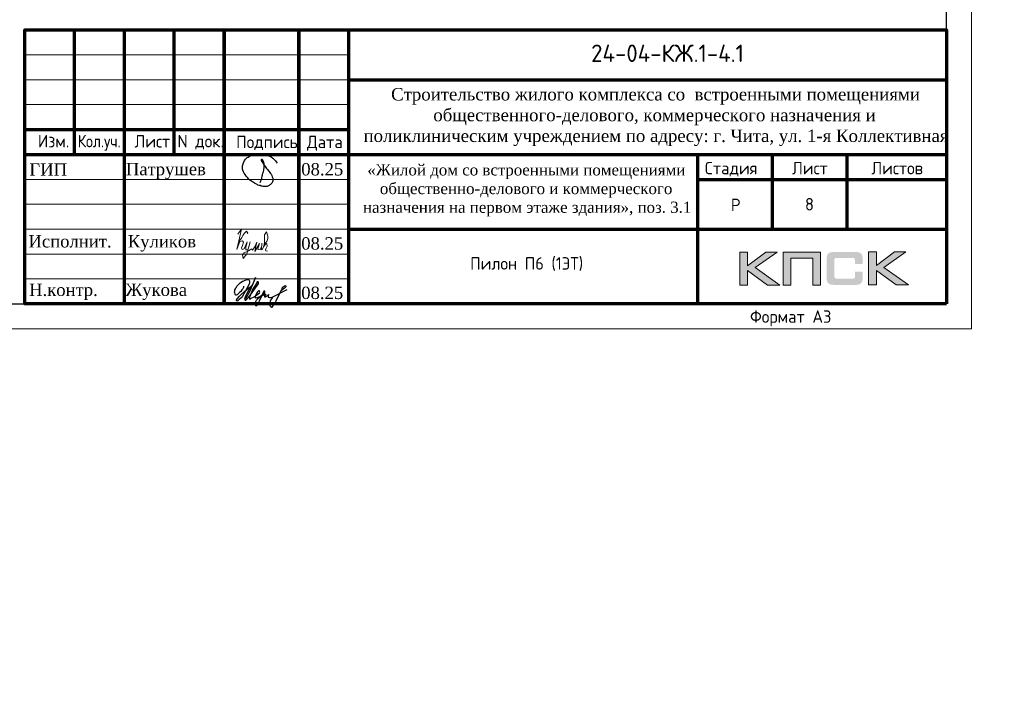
# Model space of a CAD drawing. Header units: millimetres. Extents: x 369815 to 1481759, y -423071 to -27917.
# Tile 322 of 380: x 746031 to 765793, y -147781 to -134199. Entities that reach past the tile are written whole.
import ezdxf
from ezdxf.enums import TextEntityAlignment as Align

# ---------------------------------------------------------------- set-up
doc = ezdxf.new("R2010")
doc.units = ezdxf.units.MM
for name, color, linetype in [('PDF7_Text', 7, 'Continuous'), ('PDF8_Text', 7, 'Continuous'), ('Рамка печать', 7, 'Continuous'), ('ТОЛСТЫЕ_ОСНОВНЫЕ', 6, 'Continuous')]:
    doc.layers.add(name, color=color, linetype=linetype)
for name, color, linetype, lineweight in [('Выноски', 20, 'Continuous', 20), ('Каркасы ригель', 3, 'Continuous', 0), ('размер', 1, 'Continuous', 25), ('Рамка', 7, 'Continuous', 70), ('Текст', 7, 'Continuous', 25), ('ТОНКИЕ', 7, 'Continuous', 9)]:
    doc.layers.add(name, color=color, linetype=linetype, lineweight=lineweight)
doc.styles.add('PDF Times New Roman', font='times.ttf')
doc.styles.add('style1', font='GOST_Common.ttf', dxfattribs={"height": 500})
doc.styles.add('ГОСТ', font='GOST_Common.ttf')

# ---------------------------------------------------------------- blocks, each defined once
blk = doc.blocks.new('11')
at = {"layer": 'Выноски'}
for p, q in [((47989, 66781), (48016, 66806)), ((48016, 66806), (48038, 66823)), ((48038, 66823), (48060, 66786)), ((47885, 66608), (47944, 66700)), ((47944, 66700), (47962, 66737)), ((47962, 66737), (47989, 66781)), ((48060, 66786), (48058, 66769))]:
    blk.add_line(p, q, dxfattribs=at)
blk.add_lwpolyline([(47863, 66761), (47937, 66865), (47843, 66458), (47885, 66564), (47905, 66616), (47954, 66628), (47979, 66606), (47957, 66539), (47937, 66487), (47947, 66458), (47991, 66470), (48051, 66611), (48041, 66569), (48023, 66505), (48023, 66448), (48065, 66448), (48090, 66529), (48110, 66608), (48043, 66369), (47972, 66275), (47954, 66344), (47991, 66389), (48078, 66431), (48142, 66470), (48154, 66441), (48204, 66512), (48246, 66606), (48209, 66455), (48204, 66418), (48295, 66574), (48265, 66463), (48265, 66455), (48312, 66453), (48342, 66529), (48347, 66584), (48337, 66465), (48349, 66453), (48401, 66569), (48443, 66616), (48461, 66678), (48466, 66727), (48436, 66811), (48399, 66754), (48399, 66618), (48389, 66549), (48374, 66507), (48416, 66564), (48441, 66576), (48451, 66524), (48433, 66482), (48419, 66453), (48424, 66428), (48458, 66421)], dxfattribs=at)
blk = doc.blocks.new('яяя')
at = {"lineweight": 30}
for points in [[(345424, 110432), (345425, 110410), (345424, 110397), (345417, 110379), (345406, 110350), (345390, 110319), (345357, 110275), (345310, 110221), (345265, 110176), (345198, 110110), (345161, 110077), (345133, 110066), (345116, 110066), (345102, 110075), (345090, 110091), (345082, 110115), (345074, 110146), (345066, 110182), (345064, 110206), (345067, 110234), (345077, 110278), (345095, 110320), (345114, 110361), (345134, 110395), (345159, 110428), (345195, 110469), (345228, 110506), (345284, 110560), (345331, 110595), (345379, 110625), (345435, 110648), (345486, 110670), (345532, 110686), (345573, 110696), (345605, 110698), (345621, 110695), (345635, 110687), (345648, 110671), (345656, 110649), (345659, 110625), (345659, 110583), (345656, 110553), (345647, 110523), (345635, 110489), (345387, 110033), (345349, 109985), (345311, 109948), (345247, 109889), (345209, 109858), (345192, 109844), (345180, 109837), (345157, 109833), (345150, 109835), (345140, 109842), (345135, 109856), (345138, 109881), (345148, 109892), (345183, 109930), (345267, 110024), (345343, 110105), (345455, 110213), (345617, 110343), (345775, 110456), (345811, 110526), (345838, 110607), (345890, 110740), (345902, 110771), (345698, 110295), (345672, 110226), (345626, 110132), (345572, 110032), (345518, 109953), (345481, 109918), (345497, 110001), (345567, 110147), (345655, 110301), (345760, 110442)], [(345481, 109918), (345476, 109896), (345475, 109874), (345485, 109861), (345506, 109866), (345539, 109891), (345632, 109983), (345968, 110450), (346022, 110527), (346029, 110560), (346027, 110579), (346026, 110590), (346010, 110605), (345993, 110609), (345975, 110601), (345962, 110584), (345954, 110562), (345857, 110421), (345783, 110292), (345741, 110183), (345701, 110079), (345665, 109985), (345660, 109952), (345666, 109929), (345669, 109915), (345682, 109910), (345702, 109914), (345735, 109941), (345846, 110007), (346065, 110160), (346075, 110193), (346070, 110217), (346066, 110236), (346052, 110241), (346030, 110241), (346007, 110228), (345978, 110203), (345960, 110164), (345892, 110010), (345895, 109986), (345904, 109966), (345925, 109964), (345969, 109968), (346045, 110000), (346218, 110114), (346261, 110154), (346280, 110184), (346282, 110210), (346278, 110225), (346263, 110229), (346241, 110222), (346220, 110198), (346162, 110049), (345989, 109904), (345932, 109849), (345906, 109805), (345891, 109739), (345890, 109690), (345899, 109652), (345924, 109647), (345956, 109655), (345980, 109674), (346058, 109838), (346158, 110046), (346261, 110098), (346314, 110120), (346292, 110079), (346269, 110036), (346261, 110008), (346267, 109998), (346293, 109998), (346363, 110039), (346445, 110095), (346421, 110068), (346414, 110040), (346407, 110011), (346416, 109990), (346466, 109972), (346509, 109977), (346574, 109984), (347172, 110293)], [(346586, 109971), (346543, 109917), (346509, 109873), (346489, 109825), (346475, 109767), (346472, 109710), (346478, 109675), (346485, 109641), (346501, 109621), (346517, 109602), (346542, 109589), (346568, 109592), (346605, 109620), (346680, 109731), (346736, 109842), (346865, 110115), (346962, 110290), (346969, 110318), (346979, 110360), (347013, 110403), (347056, 110434), (347091, 110450), (347109, 110450), (347121, 110434), (347115, 110405), (347072, 110355), (347012, 110307), (346924, 110222)]]:
    blk.add_lwpolyline(points, dxfattribs=at)
blk = doc.blocks.new('Патрушев')
at = {"color": 5, "lineweight": 25}
blk.add_lwpolyline([(58.5, -35.09), (59.7, -31.98), (60.22, -29.81), (60.47, -28.76), (60.76, -27.56), (61.06, -26.32), (61.37, -24.67), (61.64, -22.98), (61.77, -21.63), (61.83, -20.46), (61.74, -19.5), (61.5, -18.56), (61.27, -17.93), (60.96, -17.34), (60.63, -16.86), (60.45, -16.66), (60.39, -16.62), (60.25, -16.53), (60.03, -16.42), (59.74, -16.36), (59.56, -16.39), (59.41, -16.5), (59.32, -16.73), (59.32, -16.96), (59.41, -17.15), (61.8, -21.04), (63.12, -22.91), (63.7, -23.61), (64.53, -24.59), (65.48, -25.87), (66.43, -27.07), (66.87, -27.73), (67.42, -28.44), (67.68, -28.93), (68, -29.52), (68.38, -30.41), (68.65, -31), (68.82, -31.71), (68.89, -32.2), (68.93, -32.68), (68.9, -33.35), (68.81, -33.79), (68.57, -34.59), (68.27, -35.18), (67.92, -35.7), (67.56, -36.23), (66.92, -36.75), (66.44, -37.14), (65.93, -37.49), (65.34, -37.85), (64.79, -38.12), (64.12, -38.33), (63.56, -38.4), (62.54, -38.51), (61.58, -38.47), (60.89, -38.38), (60.1, -38.27), (59.25, -38.05), (58.41, -37.75), (57.66, -37.55), (56.61, -37.27), (55.88, -36.92), (54.92, -36.35), (53.85, -35.72), (53.05, -35.25), (52.17, -34.73), (51.27, -34.08), (50.13, -33.27), (49.09, -32.31), (47.96, -31.09), (47.07, -29.92), (46.05, -28.68), (45.23, -27.65), (44.74, -26.54), (44.28, -25.09), (44.05, -24.29), (43.98, -23.29), (43.94, -22.47), (43.99, -21.49), (44.18, -20.57), (44.46, -19.97), (44.74, -19.1), (45.02, -18.24), (45.49, -17.42), (45.85, -16.92), (46.39, -16.14), (46.99, -15.53), (47.83, -14.81), (48.65, -14.29), (49.43, -13.79), (50.53, -13.27), (51.57, -12.89), (52.65, -12.48), (54.17, -12.1), (55.44, -11.87), (56.95, -11.79), (58.35, -11.79), (59.63, -11.91), (61, -12.05), (62.71, -12.35), (64.46, -12.88), (66.16, -13.58), (67.55, -14.27), (68.88, -15.13), (70.02, -16.25), (71.14, -17.49), (71.67, -18.26), (72.28, -19.27)], dxfattribs=at)
blk = doc.blocks.new('штамп кж1.1')
at = {"layer": 'Рамка печать', "lineweight": 20}
h = blk.add_hatch(color=0, dxfattribs=at)
h.paths.add_polyline_path([(419458, -85094), (419234, -85094), (418867, -85370), (418867, -85094), (418712, -85094), (418712, -85757), (418867, -85757), (418867, -85466), (419264, -85757), (419512, -85757), (419019, -85406)])
h.paths.add_polyline_path([(419737, -85219), (420175, -85219), (420175, -85757), (420329, -85757), (420329, -85094), (420165, -85094), (419583, -85094), (419583, -85251), (419583, -85757), (419737, -85757)])
h.paths.add_polyline_path([(421451, -85091), (421295, -85091), (421295, -85754), (421451, -85754), (421451, -85462), (421847, -85754), (422095, -85754), (421602, -85403), (422041, -85091), (421818, -85091), (421451, -85367)])
blk.add_hatch(color=204, dxfattribs=at).paths.add_polyline_path([(421166, -85165), (421164, -85157), (421161, -85151), (421158, -85145), (421154, -85139), (421151, -85134), (421147, -85129), (421143, -85124), (421139, -85120), (421133, -85117), (421128, -85113), (421122, -85109), (421115, -85107), (421108, -85104), (421100, -85101), (421093, -85099), (421075, -85096), (421056, -85093), (421035, -85092), (421012, -85091), (420617, -85091), (420594, -85092), (420573, -85093), (420553, -85096), (420536, -85099), (420528, -85102), (420521, -85104), (420514, -85107), (420508, -85110), (420502, -85113), (420496, -85117), (420491, -85120), (420486, -85124), (420482, -85129), (420478, -85134), (420474, -85139), (420471, -85145), (420468, -85151), (420466, -85158), (420463, -85165), (420461, -85172), (420457, -85188), (420455, -85206), (420453, -85226), (420453, -85248), (420453, -85596), (420453, -85618), (420455, -85638), (420457, -85656), (420461, -85673), (420463, -85680), (420466, -85687), (420468, -85694), (420471, -85700), (420474, -85705), (420478, -85711), (420482, -85716), (420486, -85720), (420491, -85725), (420496, -85728), (420502, -85731), (420508, -85735), (420514, -85738), (420521, -85740), (420528, -85743), (420536, -85745), (420553, -85749), (420573, -85751), (420594, -85753), (420617, -85754), (421012, -85754), (421035, -85753), (421056, -85752), (421075, -85749), (421092, -85746), (421100, -85743), (421108, -85741), (421115, -85738), (421122, -85735), (421128, -85732), (421133, -85728), (421139, -85725), (421143, -85720), (421147, -85716), (421151, -85711), (421154, -85706), (421158, -85700), (421161, -85694), (421164, -85688), (421166, -85680), (421169, -85673), (421172, -85656), (421175, -85639), (421176, -85618), (421177, -85596), (421177, -85487), (421022, -85487), (421022, -85576), (421022, -85582), (421021, -85588), (421020, -85594), (421019, -85599), (421017, -85604), (421015, -85608), (421012, -85612), (421008, -85616), (421005, -85619), (421001, -85622), (420996, -85624), (420991, -85626), (420987, -85627), (420981, -85628), (420974, -85628), (420968, -85629), (420649, -85629), (420644, -85628), (420639, -85628), (420635, -85626), (420631, -85624), (420627, -85621), (420624, -85618), (420620, -85615), (420617, -85611), (420615, -85607), (420613, -85603), (420611, -85598), (420609, -85593), (420607, -85584), (420607, -85574), (420607, -85256), (420607, -85250), (420607, -85245), (420609, -85240), (420610, -85235), (420611, -85231), (420613, -85228), (420616, -85225), (420619, -85221), (420622, -85218), (420626, -85216), (420630, -85214), (420634, -85212), (420639, -85211), (420643, -85210), (420649, -85210), (420654, -85210), (420968, -85210), (420974, -85210), (420981, -85210), (420986, -85212), (420991, -85213), (420996, -85215), (421000, -85217), (421004, -85220), (421008, -85223), (421011, -85227), (421014, -85231), (421017, -85235), (421019, -85240), (421020, -85245), (421021, -85250), (421022, -85257), (421022, -85263), (421022, -85336), (421177, -85336), (421177, -85248), (421176, -85226), (421175, -85206), (421172, -85188), (421168, -85172)])
at = {"layer": 'Рамка', "color": 7}
for p, q in [((405358, -83134), (405358, -80634)), ((407358, -83134), (407358, -80634)), ((410858, -81634), (422858, -81634)), ((404358, -82634), (410858, -82634)), ((404358, -83134), (422858, -83134)), ((419358, -83134), (419358, -84634)), ((420858, -83134), (420858, -84634)), ((417858, -83634), (422858, -83634)), ((417858, -83634), (422858, -83634)), ((410858, -84634), (422858, -84634))]:
    blk.add_line(p, q, dxfattribs=at)
at = {"layer": 'Рамка'}
for p, q in [((406358, -86134), (406358, -80634)), ((408358, -86134), (408358, -80634)), ((408358, -80634), (408358, -86134)), ((409858, -80634), (409858, -86134)), ((409858, -86134), (409858, -80634)), ((410858, -80634), (410858, -86134)), ((417858, -83134), (417858, -86134))]:
    blk.add_line(p, q, dxfattribs=at)
at = {"layer": 'Рамка', "color": 7, "lineweight": 15}
for p, q in [((404358, -81134), (410858, -81134)), ((404358, -81634), (410858, -81634)), ((404358, -82134), (410858, -82134)), ((404358, -83634), (410858, -83634)), ((404358, -84134), (410858, -84134)), ((404358, -84634), (410858, -84634)), ((404358, -85134), (410858, -85134)), ((404358, -85634), (410858, -85634))]:
    blk.add_line(p, q, dxfattribs=at)
at = {"layer": 'Рамка'}
blk.add_lwpolyline([(422858, -86134), (404358, -86134), (404358, -80634), (422858, -80634)], close=True, dxfattribs=at)
at = {"layer": 'Рамка печать', "color": 0, "lineweight": 20}
for points in [[(418712, -85757), (418712, -85094), (418867, -85094), (418867, -85370), (419234, -85094), (419458, -85094), (419019, -85406), (419512, -85757), (419264, -85757), (418867, -85466), (418867, -85757), (418712, -85757)], [(419737, -85757), (419737, -85219), (420175, -85219), (420175, -85757), (420329, -85757), (420329, -85094), (420165, -85094), (419583, -85094), (419583, -85251), (419583, -85757), (419737, -85757)], [(421295, -85754), (421295, -85091), (421451, -85091), (421451, -85367), (421818, -85091), (422041, -85091), (421602, -85403), (422095, -85754), (421847, -85754), (421451, -85462), (421451, -85754), (421295, -85754)]]:
    blk.add_lwpolyline(points, close=True, dxfattribs=at)
at = {"color": 5, "xscale": 24.5, "yscale": 24.5, "zscale": 24.5}
blk.add_blockref('Патрушев', (407651, -82836), dxfattribs=at)
at = {"color": 2, "lineweight": 60, "xscale": 0.5, "yscale": 0.5, "zscale": 0.5}
blk.add_blockref('яяя', (236038, -140993), dxfattribs=at)
at = {"layer": 'Выноски', "color": 0}
blk.add_blockref('11', (360773, -151499), dxfattribs=at)
at = {"layer": 'PDF7_Text', "char_height": 248, "attachment_point": 7, "style": 'PDF Times New Roman'}
for s, insert in [('Патрушев', (406387, -83634)), ('08.25', (409908, -83561)), ('08.25', (409908, -85050)), ('Жукова', (406381, -86056)), ('08.25', (409908, -86042))]:
    blk.add_mtext(s, dxfattribs=dict(at, insert=insert))
at = {"layer": 'PDF7_Text', "insert": (406426, -85084), "char_height": 247.95, "attachment_point": 7, "style": 'PDF Times New Roman'}
blk.add_mtext_dynamic_manual_height_columns('{\\C256;Куликов}', width=2000, gutter_width=1250, heights=[0], dxfattribs=at)
at = {"layer": 'PDF8_Text', "char_height": 248, "attachment_point": 7, "style": 'PDF Times New Roman'}
for s, insert in [('ГИП', (404451, -83561)), ('Исполнит.', (404432, -85007)), ('Н.контр.', (404445, -86056))]:
    blk.add_mtext(s, dxfattribs=dict(at, insert=insert))
at = {"layer": 'Текст', "color": 7, "style": 'ГОСТ'}
blk.add_text('24-04-КЖ.1-4.1', height=350, dxfattribs=at).set_placement((417259, -81103), align=Align.MIDDLE_CENTER)
for s, p in [('Изм.', (404622, -82993)), ('Лист', (406561, -82996)), ('N док.', (407423, -82993)), ('Подпись', (408601, -83008)), ('Дата', (410023, -83008)), ('Стадия', (418009, -83534)), ('Лист', (419758, -83534)), ('Листов', (421350, -83534)), ('Р', (418530, -84272))]:
    blk.add_text(s, height=250, dxfattribs=at).set_placement(p)
at = {"layer": 'Текст', "color": 7, "style": 'ГОСТ', "width": 0.9}
blk.add_text('Кол.уч.', height=250, dxfattribs=at).set_placement((405423, -82992))
at = {"layer": 'Текст', "color": 7, "attachment_point": 1, "style": 'ГОСТ'}
for s, width, heights, insert, char_height in [('\\pi594.35517;{\\fTimes New Roman|b0|i0|c204|p18;\\C256;Строительство жилого комплекса со  встроенными помещениями \\P\\pi1441.86779;общественного-делового, коммерческого назначения и \\P\\pi41.3631;поликлиническим учреждением по адресу: г. Чита, ул. 1-я Коллективная}', 11543.07, [0], (411117, -81801), 250), ('\\pi389.01406;{\\fTimes New Roman|b0|i0|c204|p18;\\C256;«Жилой дом со встроенными помещениями \\P\\pi641.91601;общественно-делового и коммерческого \\P\\pi302.06381;назначения на первом этаже здания», поз. 3.1\\P}', 7000, [1500], (410844, -83331), 225)]:
    blk.add_mtext_dynamic_manual_height_columns(s, width=width, gutter_width=12.5, heights=heights, dxfattribs=dict(at, insert=insert, char_height=char_height))
blk = doc.blocks.new('*U78')
at = {"layer": 'ТОЛСТЫЕ_ОСНОВНЫЕ', "color": 6}
blk.add_lwpolyline([(20, 5), (415, 5), (415, 292), (20, 292)], close=True, dxfattribs=at)
at = {"layer": 'ТОНКИЕ'}
blk.add_lwpolyline([(0, 0), (420, 0), (420, 297), (0, 297)], close=True, dxfattribs=at)
at = {"layer": 'Текст', "style": 'style1'}
blk.add_text('Формат А3', height=2.5, dxfattribs=at).set_placement((375.57, 1.2))
blk = doc.blocks.new('*T459')
at = {"layer": 'Каркасы ригель', "color": 0, "linetype": 'ByBlock', "lineweight": -2, "transparency": 16777216}
for p, q in [((0, 0), (1500, 0)), ((0, -1000), (1500, -1000))]:
    blk.add_line(p, q, dxfattribs=at)
at = {"layer": 'Каркасы ригель', "color": 0, "linetype": 'ByBlock', "lineweight": 50, "transparency": 16777216}
for p, q in [((0, 0), (0, -1000)), ((1500, 0), (1500, -1000))]:
    blk.add_line(p, q, dxfattribs=at)
at = {"layer": 'Каркасы ригель', "color": 0, "linetype": 'Continuous', "lineweight": 0, "transparency": 16777216, "insert": (750, -500), "char_height": 250, "width": 1000, "attachment_point": 5, "style": 'ГОСТ'}
blk.add_mtext('8', dxfattribs=at)

msp = doc.modelspace()

# ---------------------------------------------------------------- block references
at = {"xscale": 100, "yscale": 100, "zscale": 100}
msp.add_blockref('*U78', (723132.5, -140403.7, 3100), dxfattribs=at)
msp.add_blockref('*T459', (761132.5, -137403.7, 3100))
at = {"layer": 'размер'}
for p in [(7957.1, -53364.6), (70023.8, -53568.5, 3100), (116689.6, -53568.5, 3100), (161796.5, -53568.5, 3100), (206903.3, -53568.5, 3100), (251949.4, -53568.5, 3100), (296861.8, -53769.5, 3100), (341774.2, -53769.5, 3100)]:
    msp.add_blockref('штамп кж1.1', p, dxfattribs=at)

# ---------------------------------------------------------------- texts
at = {"layer": 'Выноски'}
note = msp.add_mtext_static_columns([''] * 2, width=18679.731, gutter_width=20.2, height=0, dxfattribs=dict(at, insert=(393294.8, -99507.3), char_height=250, attachment_point=1, style='ГОСТ'))
for column, words in zip([note] + note.columns.linked_columns, ['\\pi1500;{\\H2x;Общие указания:}\\P1.^IРабочая документация разработана в соответствии с заданием на проектирование, требованиями {\\H3x; }действующих технических регламентов, стандартов, сводов правил и других документов, содержащих установленные {\\H1.16667x; }требования.{\\H1.77778x; }\\P2.^IРабочая документация выполнена в соответствии со следующими нормативными и техническими {\\H1.57407x; }документами:{\\H1.64198x; }\\P-^IСП 20.13330.2016 "Нагрузки и воздействия";{\\H1.61934x; }\\P-^IСП 63.13330.2018 "Бетонные и железобетонные конструкции. Основные положения";{\\H1.62689x; }\\P-^IСП 70.13330.2012 "Несущие и ограждающие конструкции".{\\H1.62437x; }\\P4.^IЗа относительную отметку 0,000 принята отметка чистого пола первого этажа, соответствующая {\\H1.62521x; }абсолютной отметке 648,00 в Балтийской системе высот.{\\H1.62493x; }\\P{\\fISOCPEUR|b0|i0|c204|p34;5.^IПеречень видов работ, для которых необходимо составлять акты освидетельствования скрытых \\H1.62502x; \\H0.61538x;работ:\\H1.62499x; \\H0.61539x;\\P-^Iсоответствие арматуры (длина, диаметры, распределение по площади элементов, количество и т.д.), \\H1.725x; \\H0.57971x;закладных деталей рабочим чертежам;\\H1.67917x; \\H0.59553x;\\P-^Iустройство и армирование монолитных стен;\\H1.60694x; \\H0.6223x;\\P-^Iосвидетельствование опалубки перед бетонированием;\\H1.63102x; \\H0.61311x;\\P-^Iотбор контрольных проб бетона;\\H1.62299x; \\H0.61615x;\\P-^Iсоответствие законченных железобетонных конструкций проекту с отображением качества работ;\\H1.62567x; \\H0.61513x;\\P-^Iустройство монолитных конструкций, выполняемых в зимнее время;\\H1.62478x; \\H0.61547x;\\P\\fISOCPEUR|b0|i0|c0|p34;6.^I\\fISOCPEUR|b0|i0|c204|p34;Запрещается выполнение последующих работ при отсутствии актов освидетельствования \\H1.62507x; \\H0.61536x;предшествующих скрытых работ во всех случаях.\\H1.62498x; \\H0.61539x;\\P\\fISOCPEUR|b0|i0|c0|p34;7.^I\\fISOCPEUR|b0|i0|c204|p34;Арматура класса А240 и А500С по ГОСТ 34028-2016, материал монолитных конструкций - бетон \\H1.62501x; \\H0.61538x;тяжелый класса В25 по ГОСТ 26633-2015.\\H1.625x; \\H0.61539x;\\P\\fISOCPEUR|b0|i0|c0|p34;8.^I\\fISOCPEUR|b0|i0|c204|p34;Работы по бетонированию монолитных конструкций вести в соответствии со СП 70.13330.2012 \\H1.625x; \\H0.61538x;"Несущие и ограждающие конструкции".\\H1.625x; \\H0.61538x;\\P\\fISOCPEUR|b0|i0|c0|p34;9.^I\\fISOCPEUR|b0|i0|c204|p34;Все строительно-монтажные работы необходимо выполнять в соответствии со СНиП 12-03-2001 \\H1.625x; \\H0.61538x;"Безопасность труда в строительстве. Часть 1. Общие требования.", Безопасность труда в строительстве. Часть \\H1.625x; \\H0.61538x;2. Строительное производство". Строительство здания должно производиться в соответствии с проектом \\H1.625x; \\H0.61538x;производства работ (ППР).\\H1.725x; \\H0.57971x;\\P\\fISOCPEUR|b0|i0|c0|p34;10.^I\\fISOCPEUR|b0|i0|c204|p34;При отсутствии ППР производство строительно-монтажных работ запрещается.\\H1.67917x; \\H0.59553x;\\P\\fISOCPEUR|b0|i0|c0|p34;11.^I\\fISOCPEUR|b0|i0|c204|p34;Бетон следует укладывать в бетонные конструкции горизонтальными слоями одинаковой толщины без \\H1.60694x; \\H0.6223x;разрывов, с последовательным направлением укладки в одну сторону во всех слоях.\\H1.63102x; \\H0.61311x;\\P\\fISOCPEUR|b0|i0|c0|p34;12.^I\\fISOCPEUR|b0|i0|c204|p34;В начальный период твердения бетон необходимо защищать от попадания атмосферных осадков или \\H1.62299x; \\H0.61615x;потерь влаги.\\H1.62567x; \\H0.61513x;\\P\\fISOCPEUR|b0|i0|c0|p34;13.^I\\fISOCPEUR|b0|i0|c204|p34;Уход за свежеуложенным бетоном начинать сразу после укладки бетонной смеси и осуществлять до \\H1.62478x; \\H0.61547x;достижения прочности бетона не менее 70% от проектной.\\H1.62507x; \\H0.61536x;\\P\\fISOCPEUR|b0|i0|c0|p34;14.^I\\fISOCPEUR|b0|i0|c204|p34;Проект рассчитан на производство работ в период положительных температур. В случае выполнения \\H1.62498x; \\H0.61539x;работ при отрицательных температурах необходимо выполнять требования СНиП часть 3 по производству работ \\H1.62501x; \\H0.61538x;и ППР.\\H1.625x; \\H0.61539x;\\P\\fISOCPEUR|b0|i0|c0|p34;15.^I\\fISOCPEUR|b0|i0|c204|p34;При минимальной температуре воздуха до минус 15°С допускается:\\H1.625x; \\H0.61538x;\\P-^Iвыдерживание бетона в конструкции методом термоса, при предварительном разогреве бетонной \\H1.625x; \\H0.61538x;смеси, \\H1.625x; \\H0.61538x;\\P-^Iфорсированный электроразогрев бетона в конструкции с повторным уплотнением.\\H1.625x; \\H0.61538x;\\PПри минимальной температуре воздуха до минус 25°С допускается:\\H1.625x; \\H0.61538x;\\P-^Iобогрев бетона в греющей опалубке с помощью низкотемпературных электронагревателей,\\H1.625x; \\H0.61538x;\\P-^Iэлектродный сквозной прогреб бетона,\\H1.625x; \\H0.61538x;\\P-^Iэлектрообогрев с помощью греющего провода.\\H1.625x; \\H0.61538x;\\P}16.^IЗаполнителем для бетона служит щебень твердых пород, наибольшая фракция щебня не должна превышать {\\H1.625x; }40мм.{\\H1.625x; }\\P17.^IВ процессе бетонирования обеспечить соблюдение защитных слоев и мест положения рабочей арматуры {\\H1.625x; }согласно проекту. Величина защитного слоя продольной рабочей арматуры у боковых граней стен монолитных {\\H1.625x; }участков должны быть не менее 20мм и не менее диаметра продольной рабочей арматуры конструкции, величина {\\H1.625x; }защитного слоя поперечной арматуры - не менее 10мм. {\\H1.625x; }\\P\\pi0;             18.Крестовые соединения стержней продольной и поперечной арматуры, соединение стержней продольной {\\H1.625x; }арматуры по длине выполнить вязкой отожженой проволокой диаметром 2,0-3,0мм.{\\H1.625x; }\\P\\pi1500;{\\H1.625x; }', '']):
    column.text = words
at = {"layer": 'Текст', "color": 7, "char_height": 250, "attachment_point": 1, "style": 'ГОСТ'}
for s, width, heights, insert in [('\\pi3500;\\P\\pi2532.19697;Общие даные{\\H1.83333x; }', 7000, [1500], (418815.4, -137998.9)), ('\\pi3500;\\P\\pi1571.59091;План пилонов 1-го этажа{\\H1.83333x; }', 7000, [1500], (480882.1, -138202.7, 3100)), ('\\pi3500;{\\C256;\\P\\pi2464.39394;Пилон П1 (1ЭТ)}', 7000, [1500], (527547.9, -138202.7, 3100)), ('\\pi3500;{\\C256;\\P\\pi2439.39394;Пилон П2 (1ЭТ)}', 7000, [1500], (572654.8, -138202.7, 3100)), ('\\pi3500;{\\C256;\\P\\pi2482.19697;Пилон П3(1ЭТ)}', 7000, [1500], (617761.6, -138202.7, 3100)), ('\\pi3500;{\\C256;\\P\\pi2469.69697;Пилон П4(1ЭТ)}', 7000, [1500], (662807.7, -138202.7, 3100)), ('\\pi3500;{\\C256;\\P\\pi2439.39394;Пилон П5 (1ЭТ) }', 7000, [1500], (707720.1, -138549.9, 3100)), ('\\pi3500;{\\C256;\\P\\pi2439.39394;Пилон П6 (1ЭТ) }', 7000, [1500], (752632.5, -138549.9, 3100)), ('\\pi594.35517;{\\fTimes New Roman|b0|i0|c204|p18;\\C256;Строительство жилого комплекса со  встроенными помещениями \\P\\pi1441.86779;общественного-делового, коммерческого назначения и \\P\\pi41.3631;поликлиническим учреждением по адресу: г. Чита, ул. 1-я Коллективная}', 11543.072, [0], (385358.2, -144599.1)), ('\\pi594.35517;{\\fTimes New Roman|b0|i0|c204|p18;\\C256;Строительство жилого комплекса со  встроенными помещениями \\P\\pi1441.86779;общественного-делового, коммерческого назначения и \\P\\pi41.3631;поликлиническим учреждением по адресу: г. Чита, ул. 1-я Коллективная}', 11543.072, [0], (417570.6, -145367.8))]:
    msp.add_mtext_dynamic_manual_height_columns(s, width=width, gutter_width=12.5, heights=heights, dxfattribs=dict(at, insert=insert))

doc.saveas('drawing.dxf')
